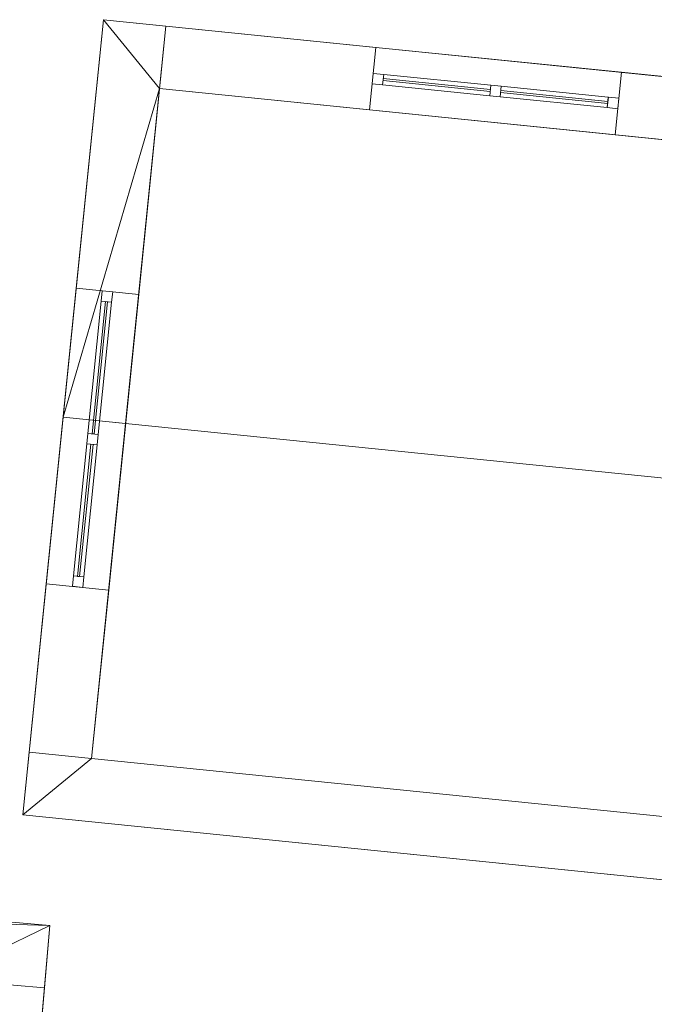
# Model space of a CAD drawing. Header units: millimetres. Extents: x -430348 to -225823, y -86243 to 5084.
# Tile 610 of 656: x -365189 to -362153, y -34210 to -29503. Entities that reach past the tile are written whole.
import ezdxf

# ---------------------------------------------------------------- set-up
doc = ezdxf.new("R2010")
doc.units = ezdxf.units.MM
for name, color, linetype, lineweight in [('A-GLAZ-CURT', 52, 'Continuous', 9), ('A-GLAZ-CWMG', 51, 'Continuous', 9), ('A-ROOF', 132, 'Continuous', 9), ('A-WALL', 113, 'Continuous', 9)]:
    doc.layers.add(name, color=color, linetype=linetype, lineweight=lineweight)

# ---------------------------------------------------------------- blocks, each defined once
blk = doc.blocks.new('System Panel - Glazed-518897-_3D_ Copy 1')
at = {"layer": 'A-GLAZ-CURT', "transparency": 33554471}
mesh = blk.add_polyface(dxfattribs=at)
corners = [(-317.5, 5), (-317.5, 5, 1002.8), (317.5, 5, 1002.8), (317.5, 5)]
mesh.append_faces([[corners[k] for k in face] for face in [(2, 3, 0, 1)]])
mesh = blk.add_polyface(dxfattribs=at)
corners = [(317.5, -5), (-317.5, -5), (-317.5, 5), (317.5, 5)]
mesh.append_faces([[corners[k] for k in face] for face in [(3, 0, 1, 2)]])
mesh = blk.add_polyface(dxfattribs=at)
corners = [(-317.5, -5, 1002.8), (317.5, -5, 1002.8), (317.5, 5, 1002.8), (-317.5, 5, 1002.8)]
mesh.append_faces([[corners[k] for k in face] for face in [(0, 1, 2, 3)]])
mesh = blk.add_polyface(dxfattribs=at)
corners = [(-317.5, -5), (-317.5, -5, 1002.8), (-317.5, 5, 1002.8), (-317.5, 5)]
mesh.append_faces([[corners[k] for k in face] for face in [(0, 1, 2, 3)]])
mesh = blk.add_polyface(dxfattribs=at)
corners = [(317.5, -5, 1002.8), (317.5, -5), (317.5, 5), (317.5, 5, 1002.8)]
mesh.append_faces([[corners[k] for k in face] for face in [(0, 1, 2, 3)]])
mesh = blk.add_polyface(dxfattribs=at)
corners = [(-317.5, -5), (317.5, -5), (317.5, -5, 1002.8), (-317.5, -5, 1002.8)]
mesh.append_faces([[corners[k] for k in face] for face in [(3, 0, 1, 2)]])
blk = doc.blocks.new('Rectangular Mullion - 50mm x 50mm-518898-_3D_ Copy 1')
at = {"layer": 'A-GLAZ-CWMG'}
mesh = blk.add_polyface(dxfattribs=at)
corners = [(0, 25), (-50, 25), (-50, -25), (0, -25)]
mesh.append_faces([[corners[k] for k in face] for face in [(3, 0, 1, 2)]])
mesh = blk.add_polyface(dxfattribs=at)
corners = [(0, 25, -1102.8), (0, -25, -1102.8), (-50, -25, -1102.8), (-50, 25, -1102.8)]
mesh.append_faces([[corners[k] for k in face] for face in [(3, 0, 1, 2)]])
mesh = blk.add_polyface(dxfattribs=at)
corners = [(-50, 25), (0, 25), (0, 25, -1102.8), (-50, 25, -1102.8)]
mesh.append_faces([[corners[k] for k in face] for face in [(0, 1, 2, 3)]])
mesh = blk.add_polyface(dxfattribs=at)
corners = [(-50, -25), (-50, 25), (-50, 25, -1102.8), (-50, -25, -1102.8)]
mesh.append_faces([[corners[k] for k in face] for face in [(3, 0, 1, 2)]])
mesh = blk.add_polyface(dxfattribs=at)
corners = [(0, 25), (0, -25), (0, -25, -1102.8), (0, 25, -1102.8)]
mesh.append_faces([[corners[k] for k in face] for face in [(3, 0, 1, 2)]])
mesh = blk.add_polyface(dxfattribs=at)
corners = [(0, -25), (-50, -25), (-50, -25, -1102.8), (0, -25, -1102.8)]
mesh.append_faces([[corners[k] for k in face] for face in [(0, 1, 2, 3)]])
blk = doc.blocks.new('Rectangular Mullion - 50mm x 50mm-387237-_3D_ Copy 1')
at = {"layer": 'A-GLAZ-CWMG'}
mesh = blk.add_polyface(dxfattribs=at)
corners = [(0, 25), (-50, 25), (-50, -25), (0, -25)]
mesh.append_faces([[corners[k] for k in face] for face in [(2, 3, 0, 1)]])
mesh = blk.add_polyface(dxfattribs=at)
corners = [(0, 25, -635), (0, -25, -635), (-50, -25, -635), (-50, 25, -635)]
mesh.append_faces([[corners[k] for k in face] for face in [(0, 1, 2, 3)]])
mesh = blk.add_polyface(dxfattribs=at)
corners = [(-50, 25), (0, 25), (0, 25, -635), (-50, 25, -635)]
mesh.append_faces([[corners[k] for k in face] for face in [(0, 1, 2, 3)]])
mesh = blk.add_polyface(dxfattribs=at)
corners = [(-50, -25), (-50, 25), (-50, 25, -635), (-50, -25, -635)]
mesh.append_faces([[corners[k] for k in face] for face in [(0, 1, 2, 3)]])
mesh = blk.add_polyface(dxfattribs=at)
corners = [(0, 25), (0, -25), (0, -25, -635), (0, 25, -635)]
mesh.append_faces([[corners[k] for k in face] for face in [(0, 1, 2, 3)]])
mesh = blk.add_polyface(dxfattribs=at)
corners = [(0, -25), (-50, -25), (-50, -25, -635), (0, -25, -635)]
mesh.append_faces([[corners[k] for k in face] for face in [(0, 1, 2, 3)]])
blk = doc.blocks.new('Rectangular Mullion - 50mm x 50mm-518899-_3D_ Copy 1')
at = {"layer": 'A-GLAZ-CWMG'}
mesh = blk.add_polyface(dxfattribs=at)
corners = [(0, 25), (-50, 25), (-50, -25), (0, -25)]
mesh.append_faces([[corners[k] for k in face] for face in [(2, 3, 0, 1)]])
mesh = blk.add_polyface(dxfattribs=at)
corners = [(0, 25, -1102.8), (0, -25, -1102.8), (-50, -25, -1102.8), (-50, 25, -1102.8)]
mesh.append_faces([[corners[k] for k in face] for face in [(0, 1, 2, 3)]])
mesh = blk.add_polyface(dxfattribs=at)
corners = [(-50, 25), (0, 25), (0, 25, -1102.8), (-50, 25, -1102.8)]
mesh.append_faces([[corners[k] for k in face] for face in [(0, 1, 2, 3)]])
mesh = blk.add_polyface(dxfattribs=at)
corners = [(-50, -25), (-50, 25), (-50, 25, -1102.8), (-50, -25, -1102.8)]
mesh.append_faces([[corners[k] for k in face] for face in [(0, 1, 2, 3)]])
mesh = blk.add_polyface(dxfattribs=at)
corners = [(0, 25), (0, -25), (0, -25, -1102.8), (0, 25, -1102.8)]
mesh.append_faces([[corners[k] for k in face] for face in [(0, 1, 2, 3)]])
mesh = blk.add_polyface(dxfattribs=at)
corners = [(0, -25), (-50, -25), (-50, -25, -1102.8), (0, -25, -1102.8)]
mesh.append_faces([[corners[k] for k in face] for face in [(0, 1, 2, 3)]])
blk = doc.blocks.new('Rectangular Mullion - 50mm x 50mm-387236-_3D_ Copy 1')
at = {"layer": 'A-GLAZ-CWMG'}
mesh = blk.add_polyface(dxfattribs=at)
corners = [(0, 25), (-50, 25), (-50, -25), (0, -25)]
mesh.append_faces([[corners[k] for k in face] for face in [(2, 3, 0, 1)]])
mesh = blk.add_polyface(dxfattribs=at)
corners = [(0, 25, -635), (0, -25, -635), (-50, -25, -635), (-50, 25, -635)]
mesh.append_faces([[corners[k] for k in face] for face in [(0, 1, 2, 3)]])
mesh = blk.add_polyface(dxfattribs=at)
corners = [(-50, 25), (0, 25), (0, 25, -635), (-50, 25, -635)]
mesh.append_faces([[corners[k] for k in face] for face in [(0, 1, 2, 3)]])
mesh = blk.add_polyface(dxfattribs=at)
corners = [(-50, -25), (-50, 25), (-50, 25, -635), (-50, -25, -635)]
mesh.append_faces([[corners[k] for k in face] for face in [(0, 1, 2, 3)]])
mesh = blk.add_polyface(dxfattribs=at)
corners = [(0, 25), (0, -25), (0, -25, -635), (0, 25, -635)]
mesh.append_faces([[corners[k] for k in face] for face in [(0, 1, 2, 3)]])
mesh = blk.add_polyface(dxfattribs=at)
corners = [(0, -25), (-50, -25), (-50, -25, -635), (0, -25, -635)]
mesh.append_faces([[corners[k] for k in face] for face in [(0, 1, 2, 3)]])
blk = doc.blocks.new('Rectangular Mullion - 50mm x 50mm-518896-_3D_ Copy 1')
at = {"layer": 'A-GLAZ-CWMG'}
mesh = blk.add_polyface(dxfattribs=at)
corners = [(25, 25), (-25, 25), (-25, -25), (25, -25)]
mesh.append_faces([[corners[k] for k in face] for face in [(2, 3, 0, 1)]])
mesh = blk.add_polyface(dxfattribs=at)
corners = [(25, 25, -1102.8), (25, -25, -1102.8), (-25, -25, -1102.8), (-25, 25, -1102.8)]
mesh.append_faces([[corners[k] for k in face] for face in [(0, 1, 2, 3)]])
mesh = blk.add_polyface(dxfattribs=at)
corners = [(-25, 25), (25, 25), (25, 25, -1102.8), (-25, 25, -1102.8)]
mesh.append_faces([[corners[k] for k in face] for face in [(0, 1, 2, 3)]])
mesh = blk.add_polyface(dxfattribs=at)
corners = [(-25, -25), (-25, 25), (-25, 25, -1102.8), (-25, -25, -1102.8)]
mesh.append_faces([[corners[k] for k in face] for face in [(0, 1, 2, 3)]])
mesh = blk.add_polyface(dxfattribs=at)
corners = [(25, 25), (25, -25), (25, -25, -1102.8), (25, 25, -1102.8)]
mesh.append_faces([[corners[k] for k in face] for face in [(0, 1, 2, 3)]])
mesh = blk.add_polyface(dxfattribs=at)
corners = [(25, -25), (-25, -25), (-25, -25, -1102.8), (25, -25, -1102.8)]
mesh.append_faces([[corners[k] for k in face] for face in [(0, 1, 2, 3)]])
blk = doc.blocks.new('System Panel - door 4-518945-_3D_ Copy 1')
at = {"layer": 'A-GLAZ-CURT'}
mesh = blk.add_polyface(dxfattribs=at)
corners = [(-257.5, 5), (-257.5, 5, 2047.4), (257.5, 5, 2047.4), (257.5, 5)]
mesh.append_faces([[corners[k] for k in face] for face in [(1, 2, 3, 0)]])
mesh = blk.add_polyface(dxfattribs=at)
corners = [(257.5, -5), (-257.5, -5), (-257.5, 5), (257.5, 5)]
mesh.append_faces([[corners[k] for k in face] for face in [(0, 1, 2, 3)]])
mesh = blk.add_polyface(dxfattribs=at)
corners = [(-257.5, -5, 2047.4), (257.5, -5, 2047.4), (257.5, 5, 2047.4), (-257.5, 5, 2047.4)]
mesh.append_faces([[corners[k] for k in face] for face in [(0, 1, 2, 3)]])
mesh = blk.add_polyface(dxfattribs=at)
corners = [(-257.5, -5), (-257.5, -5, 2047.4), (-257.5, 5, 2047.4), (-257.5, 5)]
mesh.append_faces([[corners[k] for k in face] for face in [(0, 1, 2, 3)]])
mesh = blk.add_polyface(dxfattribs=at)
corners = [(257.5, -5, 2047.4), (257.5, -5), (257.5, 5), (257.5, 5, 2047.4)]
mesh.append_faces([[corners[k] for k in face] for face in [(0, 1, 2, 3)]])
mesh = blk.add_polyface(dxfattribs=at)
corners = [(-257.5, -5), (257.5, -5), (257.5, -5, 2047.4), (-257.5, -5, 2047.4)]
mesh.append_faces([[corners[k] for k in face] for face in [(3, 0, 1, 2)]])
blk = doc.blocks.new('Rectangular Mullion - 50mm x 50mm-518946-_3D_ Copy 1')
at = {"layer": 'A-GLAZ-CWMG'}
mesh = blk.add_polyface(dxfattribs=at)
corners = [(0, 25), (-50, 25), (-50, -25), (0, -25)]
mesh.append_faces([[corners[k] for k in face] for face in [(2, 3, 0, 1)]])
mesh = blk.add_polyface(dxfattribs=at)
corners = [(0, 25, -2147.4), (0, -25, -2147.4), (-50, -25, -2147.4), (-50, 25, -2147.4)]
mesh.append_faces([[corners[k] for k in face] for face in [(0, 1, 2, 3)]])
mesh = blk.add_polyface(dxfattribs=at)
corners = [(-50, 25), (0, 25), (0, 25, -2147.4), (-50, 25, -2147.4)]
mesh.append_faces([[corners[k] for k in face] for face in [(3, 0, 1, 2)]])
mesh = blk.add_polyface(dxfattribs=at)
corners = [(-50, -25), (-50, 25), (-50, 25, -2147.4), (-50, -25, -2147.4)]
mesh.append_faces([[corners[k] for k in face] for face in [(3, 0, 1, 2)]])
mesh = blk.add_polyface(dxfattribs=at)
corners = [(0, 25), (0, -25), (0, -25, -2147.4), (0, 25, -2147.4)]
mesh.append_faces([[corners[k] for k in face] for face in [(3, 0, 1, 2)]])
mesh = blk.add_polyface(dxfattribs=at)
corners = [(0, -25), (-50, -25), (-50, -25, -2147.4), (0, -25, -2147.4)]
mesh.append_faces([[corners[k] for k in face] for face in [(3, 0, 1, 2)]])
blk = doc.blocks.new('Rectangular Mullion - 50mm x 50mm-518942-_3D_ Copy 1')
at = {"layer": 'A-GLAZ-CWMG'}
mesh = blk.add_polyface(dxfattribs=at)
corners = [(0, 25), (-50, 25), (-50, -25), (0, -25)]
mesh.append_faces([[corners[k] for k in face] for face in [(2, 3, 0, 1)]])
mesh = blk.add_polyface(dxfattribs=at)
corners = [(0, 25, -515), (0, -25, -515), (-50, -25, -515), (-50, 25, -515)]
mesh.append_faces([[corners[k] for k in face] for face in [(0, 1, 2, 3)]])
mesh = blk.add_polyface(dxfattribs=at)
corners = [(-50, 25), (0, 25), (0, 25, -515), (-50, 25, -515)]
mesh.append_faces([[corners[k] for k in face] for face in [(0, 1, 2, 3)]])
mesh = blk.add_polyface(dxfattribs=at)
corners = [(-50, -25), (-50, 25), (-50, 25, -515), (-50, -25, -515)]
mesh.append_faces([[corners[k] for k in face] for face in [(0, 1, 2, 3)]])
mesh = blk.add_polyface(dxfattribs=at)
corners = [(0, 25), (0, -25), (0, -25, -515), (0, 25, -515)]
mesh.append_faces([[corners[k] for k in face] for face in [(0, 1, 2, 3)]])
mesh = blk.add_polyface(dxfattribs=at)
corners = [(0, -25), (-50, -25), (-50, -25, -515), (0, -25, -515)]
mesh.append_faces([[corners[k] for k in face] for face in [(0, 1, 2, 3)]])
blk = doc.blocks.new('Rectangular Mullion - 50mm x 50mm-518947-_3D_ Copy 1')
at = {"layer": 'A-GLAZ-CWMG'}
mesh = blk.add_polyface(dxfattribs=at)
corners = [(0, 25), (-50, 25), (-50, -25), (0, -25)]
mesh.append_faces([[corners[k] for k in face] for face in [(2, 3, 0, 1)]])
mesh = blk.add_polyface(dxfattribs=at)
corners = [(0, 25, -2147.4), (0, -25, -2147.4), (-50, -25, -2147.4), (-50, 25, -2147.4)]
mesh.append_faces([[corners[k] for k in face] for face in [(0, 1, 2, 3)]])
mesh = blk.add_polyface(dxfattribs=at)
corners = [(-50, 25), (0, 25), (0, 25, -2147.4), (-50, 25, -2147.4)]
mesh.append_faces([[corners[k] for k in face] for face in [(3, 0, 1, 2)]])
mesh = blk.add_polyface(dxfattribs=at)
corners = [(-50, -25), (-50, 25), (-50, 25, -2147.4), (-50, -25, -2147.4)]
mesh.append_faces([[corners[k] for k in face] for face in [(3, 0, 1, 2)]])
mesh = blk.add_polyface(dxfattribs=at)
corners = [(0, 25), (0, -25), (0, -25, -2147.4), (0, 25, -2147.4)]
mesh.append_faces([[corners[k] for k in face] for face in [(3, 0, 1, 2)]])
mesh = blk.add_polyface(dxfattribs=at)
corners = [(0, -25), (-50, -25), (-50, -25, -2147.4), (0, -25, -2147.4)]
mesh.append_faces([[corners[k] for k in face] for face in [(3, 0, 1, 2)]])
blk = doc.blocks.new('Rectangular Mullion - 50mm x 50mm-518943-_3D_ Copy 1')
at = {"layer": 'A-GLAZ-CWMG'}
mesh = blk.add_polyface(dxfattribs=at)
corners = [(0, 25), (-50, 25), (-50, -25), (0, -25)]
mesh.append_faces([[corners[k] for k in face] for face in [(2, 3, 0, 1)]])
mesh = blk.add_polyface(dxfattribs=at)
corners = [(0, 25, -515), (0, -25, -515), (-50, -25, -515), (-50, 25, -515)]
mesh.append_faces([[corners[k] for k in face] for face in [(0, 1, 2, 3)]])
mesh = blk.add_polyface(dxfattribs=at)
corners = [(-50, 25), (0, 25), (0, 25, -515), (-50, 25, -515)]
mesh.append_faces([[corners[k] for k in face] for face in [(3, 0, 1, 2)]])
mesh = blk.add_polyface(dxfattribs=at)
corners = [(-50, -25), (-50, 25), (-50, 25, -515), (-50, -25, -515)]
mesh.append_faces([[corners[k] for k in face] for face in [(3, 0, 1, 2)]])
mesh = blk.add_polyface(dxfattribs=at)
corners = [(0, 25), (0, -25), (0, -25, -515), (0, 25, -515)]
mesh.append_faces([[corners[k] for k in face] for face in [(3, 0, 1, 2)]])
mesh = blk.add_polyface(dxfattribs=at)
corners = [(0, -25), (-50, -25), (-50, -25, -515), (0, -25, -515)]
mesh.append_faces([[corners[k] for k in face] for face in [(3, 0, 1, 2)]])
blk = doc.blocks.new('Rectangular Mullion - 50mm x 50mm-518944-_3D_ Copy 1')
at = {"layer": 'A-GLAZ-CWMG'}
mesh = blk.add_polyface(dxfattribs=at)
corners = [(25, 25), (-25, 25), (-25, -25), (25, -25)]
mesh.append_faces([[corners[k] for k in face] for face in [(2, 3, 0, 1)]])
mesh = blk.add_polyface(dxfattribs=at)
corners = [(25, 25, -2147.4), (25, -25, -2147.4), (-25, -25, -2147.4), (-25, 25, -2147.4)]
mesh.append_faces([[corners[k] for k in face] for face in [(0, 1, 2, 3)]])
mesh = blk.add_polyface(dxfattribs=at)
corners = [(-25, 25), (25, 25), (25, 25, -2147.4), (-25, 25, -2147.4)]
mesh.append_faces([[corners[k] for k in face] for face in [(3, 0, 1, 2)]])
mesh = blk.add_polyface(dxfattribs=at)
corners = [(-25, -25), (-25, 25), (-25, 25, -2147.4), (-25, -25, -2147.4)]
mesh.append_faces([[corners[k] for k in face] for face in [(3, 0, 1, 2)]])
mesh = blk.add_polyface(dxfattribs=at)
corners = [(25, 25), (25, -25), (25, -25, -2147.4), (25, 25, -2147.4)]
mesh.append_faces([[corners[k] for k in face] for face in [(3, 0, 1, 2)]])
mesh = blk.add_polyface(dxfattribs=at)
corners = [(25, -25), (-25, -25), (-25, -25, -2147.4), (25, -25, -2147.4)]
mesh.append_faces([[corners[k] for k in face] for face in [(3, 0, 1, 2)]])

msp = doc.modelspace()

# ---------------------------------------------------------------- block references
at = {"layer": 'A-GLAZ-CURT', "rotation": 174.208500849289}
for p in [(-363194.1, -29815.4, 58708.3), (-362632, -29872.5, 58708.3)]:
    msp.add_blockref('System Panel - door 4-518945-_3D_ Copy 1', p, dxfattribs=at)
at = {"layer": 'A-GLAZ-CURT', "transparency": 33554471, "rotation": 264.2085008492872}
for p in [(-364806.2, -31167.2, 59760.5), (-364875.3, -31848.7, 59760.5)]:
    msp.add_blockref('System Panel - Glazed-518897-_3D_ Copy 1', p, dxfattribs=at)
at = {"layer": 'A-GLAZ-CWMG', "extrusion": (0, 0, -1)}
for name, p, rotation in [('Rectangular Mullion - 50mm x 50mm-518947-_3D_ Copy 1', (363500, -29784.4, -58658.3), 5.791499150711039), ('Rectangular Mullion - 50mm x 50mm-518944-_3D_ Copy 1', (362913, -29843.9, -58658.3), 5.791499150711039), ('Rectangular Mullion - 50mm x 50mm-518896-_3D_ Copy 1', (364840.8, -31507.9, -59710.5), 275.7914991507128), ('Rectangular Mullion - 50mm x 50mm-518899-_3D_ Copy 1', (364912.4, -32214.3, -59710.5), 275.7914991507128)]:
    msp.add_blockref(name, p, dxfattribs=dict(at, rotation=rotation))
at = {"layer": 'A-GLAZ-CWMG', "extrusion": (-0.994896, 0.100909, 0), "rotation": 90}
for p in [(66312.7, 60805.6, 358589.1), (66312.7, 60805.6, 358024.1)]:
    msp.add_blockref('Rectangular Mullion - 50mm x 50mm-518942-_3D_ Copy 1', p, dxfattribs=at)
at = {"layer": 'A-GLAZ-CWMG', "extrusion": (0.994896, -0.100909, 0), "rotation": 270}
for p in [(-66312.7, 58658.3, -358074.1), (-66312.7, 58658.3, -357509.1)]:
    msp.add_blockref('Rectangular Mullion - 50mm x 50mm-518943-_3D_ Copy 1', p, dxfattribs=at)
at = {"layer": 'A-GLAZ-CWMG'}
for name, p, rotation in [('Rectangular Mullion - 50mm x 50mm-518946-_3D_ Copy 1', (-362326, -29903.5, 60805.6), 354.2085008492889), ('Rectangular Mullion - 50mm x 50mm-518898-_3D_ Copy 1', (-364769.1, -30801.5, 60813.3), 84.20850084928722)]:
    msp.add_blockref(name, p, dxfattribs=dict(at, rotation=rotation))
at = {"layer": 'A-GLAZ-CWMG', "extrusion": (0.100909, 0.994896, 0), "rotation": 270}
for p in [(359799.1, 59710.5, -67502.7), (359799.1, 59710.5, -68187.7)]:
    msp.add_blockref('Rectangular Mullion - 50mm x 50mm-387236-_3D_ Copy 1', p, dxfattribs=at)
at = {"layer": 'A-GLAZ-CWMG', "extrusion": (-0.100909, -0.994896, 0), "rotation": 90}
for p in [(-359799.1, 60813.3, 68137.7), (-359799.1, 60813.3, 68822.7)]:
    msp.add_blockref('Rectangular Mullion - 50mm x 50mm-387237-_3D_ Copy 1', p, dxfattribs=at)

# ---------------------------------------------------------------- meshes
at = {"layer": 'A-ROOF'}
mesh = msp.add_polyface(dxfattribs=at)
corners = [(-365173.7, -33303.5, 61146.4), (-364980.9, -31403.2, 61454.8), (-364788.2, -29503, 61146.4), (-364788.2, -29503, 61045.1), (-364980.9, -31403.2, 61353.5), (-365173.7, -33303.5, 61045.1)]
mesh.append_faces([[corners[k] for k in face] for face in [(0, 1, 4, 5)]], dxfattribs={"vtx1": -1})
mesh.append_faces([[corners[k] for k in face] for face in [(2, 3, 4, 1)]], dxfattribs={"vtx2": -1})
mesh = msp.add_polyface(dxfattribs=at)
corners = [(-364980.9, -31403.2, 61353.5), (-364788.2, -29503, 61045.1), (-359117.3, -30078.2, 61045.1), (-359310, -31978.4, 61353.5)]
mesh.append_faces([[corners[k] for k in face] for face in [(1, 2, 3, 0)]])
mesh = msp.add_polyface(dxfattribs=at)
corners = [(-364788.2, -29503, 61146.4), (-364980.9, -31403.2, 61454.8), (-359310, -31978.4, 61454.8), (-359117.3, -30078.2, 61146.4)]
mesh.append_faces([[corners[k] for k in face] for face in [(2, 3, 0, 1)]])
mesh = msp.add_polyface(dxfattribs=at)
corners = [(-364788.2, -29503, 61045.1), (-364788.2, -29503, 61146.4), (-359117.3, -30078.2, 61146.4), (-359117.3, -30078.2, 61045.1)]
mesh.append_faces([[corners[k] for k in face] for face in [(1, 2, 3, 0)]])
mesh = msp.add_polyface(dxfattribs=at)
corners = [(-359502.8, -33878.7, 61045.1), (-365173.7, -33303.5, 61045.1), (-364980.9, -31403.2, 61353.5), (-359310, -31978.4, 61353.5)]
mesh.append_faces([[corners[k] for k in face] for face in [(0, 1, 2, 3)]])
mesh = msp.add_polyface(dxfattribs=at)
corners = [(-365173.7, -33303.5, 61146.4), (-359502.8, -33878.7, 61146.4), (-359310, -31978.4, 61454.8), (-364980.9, -31403.2, 61454.8)]
mesh.append_faces([[corners[k] for k in face] for face in [(3, 0, 1, 2)]])
mesh = msp.add_polyface(dxfattribs=at)
corners = [(-359502.8, -33878.7, 61045.1), (-359502.8, -33878.7, 61146.4), (-365173.7, -33303.5, 61146.4), (-365173.7, -33303.5, 61045.1)]
mesh.append_faces([[corners[k] for k in face] for face in [(2, 3, 0, 1)]])
mesh = msp.add_polyface(dxfattribs=at)
corners = [(-370685.5, -35187.1, 61890.7), (-370525.1, -33353.5, 61220.8), (-365044.3, -33833, 61220.8), (-365204.7, -35666.6, 61890.7), (-369526.7, -34011.5, 61427.7), (-369608.6, -34947.9, 61769.8), (-368851.5, -35014.2, 61769.8), (-368769.6, -34077.7, 61427.7), (-366591.3, -34172.3, 61392.9), (-366669.5, -35066, 61719.4), (-365952.2, -35128.8, 61719.4), (-365874, -34235.1, 61392.9)]
mesh.append_faces([[corners[k] for k in face] for face in [(2, 11, 8, 1), (11, 2, 3, 10), (7, 8, 9, 6), (0, 5, 6, 3)]], dxfattribs={"vtx0": -1, "vtx2": -1})
mesh.append_faces([[corners[k] for k in face] for face in [(9, 10, 3, 6), (7, 4, 1, 8)]], dxfattribs={"vtx1": -1, "vtx2": -1, "vtx3": -1})
mesh.append_faces([[corners[k] for k in face] for face in [(0, 1, 4, 5)]], dxfattribs={"vtx1": -1, "vtx3": -1})
mesh = msp.add_polyface(dxfattribs=at)
corners = [(-370525.1, -33353.5, 61327.2), (-370685.5, -35187.1, 61997.1), (-365204.7, -35666.6, 61997.1), (-365044.3, -33833, 61327.2), (-369608.6, -34947.9, 61876.3), (-369526.7, -34011.5, 61534.1), (-368769.6, -34077.7, 61534.1), (-368851.5, -35014.2, 61876.3), (-366669.5, -35066, 61825.8), (-366591.3, -34172.3, 61499.3), (-365874, -34235.1, 61499.3), (-365952.2, -35128.8, 61825.8)]
mesh.append_faces([[corners[k] for k in face] for face in [(5, 0, 1, 4)]], dxfattribs={"vtx0": -1, "vtx2": -1})
mesh.append_faces([[corners[k] for k in face] for face in [(2, 11, 8, 7), (0, 5, 6, 9)]], dxfattribs={"vtx0": -1, "vtx2": -1, "vtx3": -1})
mesh.append_faces([[corners[k] for k in face] for face in [(9, 10, 3, 0), (2, 3, 10, 11), (8, 9, 6, 7), (7, 4, 1, 2)]], dxfattribs={"vtx1": -1, "vtx3": -1})
mesh = msp.add_polyface(dxfattribs=at)
corners = [(-370525.1, -33353.5, 61327.2), (-365044.3, -33833, 61327.2), (-365044.3, -33833, 61220.8), (-370525.1, -33353.5, 61220.8)]
mesh.append_faces([[corners[k] for k in face] for face in [(0, 1, 2, 3)]])
mesh = msp.add_polyface(dxfattribs=at)
corners = [(-365204.7, -35666.6, 61890.7), (-365044.3, -33833, 61220.8), (-365044.3, -33833, 61327.2), (-365204.7, -35666.6, 61997.1), (-365365.1, -37500.2, 61327.2), (-365365.1, -37500.2, 61220.8)]
mesh.append_faces([[corners[k] for k in face] for face in [(2, 3, 0, 1)]], dxfattribs={"vtx1": -1})
mesh.append_faces([[corners[k] for k in face] for face in [(4, 5, 0, 3)]], dxfattribs={"vtx2": -1})
at = {"layer": 'A-WALL'}
mesh = msp.add_polyface(dxfattribs=at)
corners = [(-364788.2, -29503, 58658.3), (-365143.4, -33005, 58658.3), (-365143.4, -33005, 61093.5), (-364980.9, -31403.2, 61353.5), (-364788.2, -29503, 61045.1), (-364918.4, -30786.4, 59710.5), (-364918.4, -30786.4, 60813.3), (-365061.7, -32199.2, 60813.3), (-365061.7, -32199.2, 59710.5)]
mesh.append_faces([[corners[k] for k in face] for face in [(3, 7, 2)]], dxfattribs={"vtx0": -1, "vtx1": -1})
mesh.append_faces([[corners[k] for k in face] for face in [(5, 0, 1, 8), (8, 1, 2, 7)]], dxfattribs={"vtx0": -1, "vtx2": -1})
mesh.append_faces([[corners[k] for k in face] for face in [(4, 0, 5, 6), (3, 4, 6, 7)]], dxfattribs={"vtx1": -1, "vtx3": -1})
mesh = msp.add_polyface(dxfattribs=at)
corners = [(-364489.7, -29533.3, 58658.3), (-364520, -29831.7, 58658.3), (-364844.9, -33035.3, 58658.3), (-365143.4, -33005, 58658.3), (-364788.2, -29503, 58658.3)]
mesh.append_faces([[corners[k] for k in face] for face in [(1, 4, 0)]], dxfattribs={"vtx0": -1})
mesh.append_faces([[corners[k] for k in face] for face in [(3, 4, 1, 2)]], dxfattribs={"vtx1": -1})
mesh = msp.add_polyface(dxfattribs=at)
corners = [(-364489.7, -29533.3, 61045.1), (-364788.2, -29503, 61045.1), (-364980.9, -31403.2, 61353.5), (-364682.5, -31433.5, 61353.5), (-364520, -29831.7, 61093.5)]
mesh.append_faces([[corners[k] for k in face] for face in [(4, 2, 3)]], dxfattribs={"vtx0": -1})
mesh.append_faces([[corners[k] for k in face] for face in [(1, 2, 4, 0)]], dxfattribs={"vtx1": -1})
mesh = msp.add_polyface(dxfattribs=at)
corners = [(-364489.7, -29533.3, 61045.1), (-364489.7, -29533.3, 58658.3), (-364788.2, -29503, 58658.3), (-364788.2, -29503, 61045.1)]
mesh.append_faces([[corners[k] for k in face] for face in [(0, 1, 2, 3)]])
mesh = msp.add_polyface(dxfattribs=at)
corners = [(-364844.9, -33035.3, 58658.3), (-364520, -29831.7, 58658.3), (-364489.7, -29533.3, 58658.3), (-364489.7, -29533.3, 61045.1), (-364520, -29831.7, 61093.5), (-364682.5, -31433.5, 61353.5), (-364844.9, -33035.3, 61093.5), (-364619.9, -30816.7, 60813.3), (-364619.9, -30816.7, 59710.5), (-364763.2, -32229.4, 59710.5), (-364763.2, -32229.4, 60813.3)]
mesh.append_faces([[corners[k] for k in face] for face in [(9, 0, 8)]], dxfattribs={"vtx0": -1, "vtx1": -1})
mesh.append_faces([[corners[k] for k in face] for face in [(8, 2, 3), (4, 7, 8, 3), (7, 4, 5)]], dxfattribs={"vtx0": -1, "vtx2": -1})
mesh.append_faces([[corners[k] for k in face] for face in [(1, 2, 8, 0)]], dxfattribs={"vtx1": -1, "vtx2": -1})
mesh.append_faces([[corners[k] for k in face] for face in [(6, 0, 9, 10), (5, 6, 10, 7)]], dxfattribs={"vtx1": -1, "vtx3": -1})
mesh = msp.add_polyface(dxfattribs=at)
corners = [(-364520, -29831.7, 58658.3), (-364489.7, -29533.3, 58658.3), (-363484.9, -29635.2, 58658.3), (-363515.2, -29933.6, 58658.3), (-359415.8, -30047.9, 58658.3), (-359446, -30346.4, 58658.3), (-359774.4, -30313.1, 58658.3), (-359744.1, -30014.6, 58658.3), (-360559.9, -29931.8, 58658.3), (-360590.2, -30230.3, 58658.3), (-362341.2, -30052.7, 58658.3), (-362310.9, -29754.2, 58658.3)]
mesh.append_faces([[corners[k] for k in face] for face in [(2, 3, 0, 1), (5, 6, 7, 4), (8, 9, 10, 11)]])
mesh = msp.add_polyface(dxfattribs=at)
corners = [(-364520, -29831.7, 58658.3), (-364520, -29831.7, 61093.5), (-364489.7, -29533.3, 61045.1), (-364489.7, -29533.3, 58658.3)]
mesh.append_faces([[corners[k] for k in face] for face in [(0, 1, 2, 3)]])
mesh = msp.add_polyface(dxfattribs=at)
corners = [(-364520, -29831.7, 61093.5), (-359446, -30346.4, 61093.5), (-359415.8, -30047.9, 61045.1), (-364489.7, -29533.3, 61045.1)]
mesh.append_faces([[corners[k] for k in face] for face in [(1, 2, 3, 0)]])
mesh = msp.add_polyface(dxfattribs=at)
corners = [(-364489.7, -29533.3, 58658.3), (-364489.7, -29533.3, 61045.1), (-359415.8, -30047.9, 61045.1), (-359415.8, -30047.9, 58658.3), (-359744.1, -30014.6, 58658.3), (-359744.1, -30014.6, 60805.6), (-360559.9, -29931.8, 60805.6), (-360559.9, -29931.8, 58658.3), (-362310.9, -29754.2, 58658.3), (-362310.9, -29754.2, 60805.6), (-363484.9, -29635.2, 60805.6), (-363484.9, -29635.2, 58658.3)]
mesh.append_faces([[corners[k] for k in face] for face in [(9, 6, 7, 8)]], dxfattribs={"vtx0": -1})
mesh.append_faces([[corners[k] for k in face] for face in [(2, 5, 6, 9)]], dxfattribs={"vtx0": -1, "vtx2": -1, "vtx3": -1})
mesh.append_faces([[corners[k] for k in face] for face in [(9, 10, 1, 2)]], dxfattribs={"vtx1": -1, "vtx3": -1})
mesh.append_faces([[corners[k] for k in face] for face in [(3, 4, 5, 2)]], dxfattribs={"vtx2": -1})
mesh.append_faces([[corners[k] for k in face] for face in [(10, 11, 0, 1)]], dxfattribs={"vtx3": -1})
mesh = msp.add_polyface(dxfattribs=at)
corners = [(-362310.9, -29754.2, 60805.6), (-362341.2, -30052.7, 60805.6), (-363515.2, -29933.6, 60805.6), (-363484.9, -29635.2, 60805.6)]
mesh.append_faces([[corners[k] for k in face] for face in [(0, 1, 2, 3)]])
mesh = msp.add_polyface(dxfattribs=at)
corners = [(-363484.9, -29635.2, 60805.6), (-363515.2, -29933.6, 60805.6), (-363515.2, -29933.6, 58658.3), (-363484.9, -29635.2, 58658.3)]
mesh.append_faces([[corners[k] for k in face] for face in [(1, 2, 3, 0)]])
mesh = msp.add_polyface(dxfattribs=at)
corners = [(-362341.2, -30052.7, 60805.6), (-362310.9, -29754.2, 60805.6), (-362310.9, -29754.2, 58658.3), (-362341.2, -30052.7, 58658.3)]
mesh.append_faces([[corners[k] for k in face] for face in [(2, 3, 0, 1)]])
mesh = msp.add_polyface(dxfattribs=at)
corners = [(-364520, -29831.7, 61093.5), (-364520, -29831.7, 58658.3), (-363515.2, -29933.6, 58658.3), (-363515.2, -29933.6, 60805.6), (-362341.2, -30052.7, 60805.6), (-362341.2, -30052.7, 58658.3), (-360590.2, -30230.3, 58658.3), (-360590.2, -30230.3, 60805.6), (-359774.4, -30313.1, 60805.6), (-359774.4, -30313.1, 58658.3), (-359446, -30346.4, 58658.3), (-359446, -30346.4, 61093.5)]
mesh.append_faces([[corners[k] for k in face] for face in [(0, 3, 4, 11)]], dxfattribs={"vtx0": -1, "vtx2": -1})
mesh.append_faces([[corners[k] for k in face] for face in [(7, 8, 11, 4)]], dxfattribs={"vtx1": -1, "vtx2": -1, "vtx3": -1})
mesh.append_faces([[corners[k] for k in face] for face in [(1, 2, 3, 0)]], dxfattribs={"vtx2": -1})
mesh.append_faces([[corners[k] for k in face] for face in [(4, 5, 6, 7), (8, 9, 10, 11)]], dxfattribs={"vtx3": -1})
mesh = msp.add_polyface(dxfattribs=at)
corners = [(-364918.4, -30786.4, 60813.3), (-364619.9, -30816.7, 60813.3), (-364763.2, -32229.4, 60813.3), (-365061.7, -32199.2, 60813.3)]
mesh.append_faces([[corners[k] for k in face] for face in [(0, 1, 2, 3)]])
mesh = msp.add_polyface(dxfattribs=at)
corners = [(-364619.9, -30816.7, 59710.5), (-364918.4, -30786.4, 59710.5), (-365061.7, -32199.2, 59710.5), (-364763.2, -32229.4, 59710.5)]
mesh.append_faces([[corners[k] for k in face] for face in [(3, 0, 1, 2)]])
mesh = msp.add_polyface(dxfattribs=at)
corners = [(-364918.4, -30786.4, 59710.5), (-364619.9, -30816.7, 59710.5), (-364619.9, -30816.7, 60813.3), (-364918.4, -30786.4, 60813.3)]
mesh.append_faces([[corners[k] for k in face] for face in [(1, 2, 3, 0)]])
mesh = msp.add_polyface(dxfattribs=at)
corners = [(-365143.4, -33005, 61093.5), (-364844.9, -33035.3, 61093.5), (-364682.5, -31433.5, 61353.5), (-364980.9, -31403.2, 61353.5)]
mesh.append_faces([[corners[k] for k in face] for face in [(3, 0, 1, 2)]])
mesh = msp.add_polyface(dxfattribs=at)
corners = [(-365061.7, -32199.2, 60813.3), (-364763.2, -32229.4, 60813.3), (-364763.2, -32229.4, 59710.5), (-365061.7, -32199.2, 59710.5)]
mesh.append_faces([[corners[k] for k in face] for face in [(1, 2, 3, 0)]])
mesh = msp.add_polyface(dxfattribs=at)
corners = [(-365143.4, -33005, 58658.3), (-364844.9, -33035.3, 58658.3), (-359771, -33549.9, 58658.3), (-359801.2, -33848.4, 58658.3), (-365173.7, -33303.5, 58658.3)]
mesh.append_faces([[corners[k] for k in face] for face in [(1, 4, 0)]], dxfattribs={"vtx0": -1})
mesh.append_faces([[corners[k] for k in face] for face in [(3, 4, 1, 2)]], dxfattribs={"vtx1": -1})
mesh = msp.add_polyface(dxfattribs=at)
corners = [(-365143.4, -33005, 61093.5), (-365143.4, -33005, 58658.3), (-365173.7, -33303.5, 58658.3), (-365173.7, -33303.5, 61045.1)]
mesh.append_faces([[corners[k] for k in face] for face in [(3, 0, 1, 2)]])
mesh = msp.add_polyface(dxfattribs=at)
corners = [(-359771, -33549.9, 61093.5), (-364844.9, -33035.3, 61093.5), (-365143.4, -33005, 61093.5), (-365173.7, -33303.5, 61045.1), (-359801.2, -33848.4, 61045.1)]
mesh.append_faces([[corners[k] for k in face] for face in [(2, 3, 1)]], dxfattribs={"vtx1": -1})
mesh.append_faces([[corners[k] for k in face] for face in [(4, 0, 1, 3)]], dxfattribs={"vtx2": -1})
mesh = msp.add_polyface(dxfattribs=at)
corners = [(-359771, -33549.9, 58658.3), (-364844.9, -33035.3, 58658.3), (-365143.4, -33005, 58658.3), (-365143.4, -33005, 61093.5), (-364844.9, -33035.3, 61093.5), (-359771, -33549.9, 61093.5)]
mesh.append_faces([[corners[k] for k in face] for face in [(5, 0, 1, 4), (2, 3, 4, 1)]], dxfattribs={"vtx2": -1})
mesh = msp.add_polyface(dxfattribs=at)
corners = [(-364844.9, -33035.3, 58658.3), (-364844.9, -33035.3, 61093.5), (-365143.4, -33005, 61093.5), (-365143.4, -33005, 58658.3)]
mesh.append_faces([[corners[k] for k in face] for face in [(0, 1, 2, 3)]])
mesh = msp.add_polyface(dxfattribs=at)
corners = [(-359801.2, -33848.4, 58658.3), (-359801.2, -33848.4, 61045.1), (-365173.7, -33303.5, 61045.1), (-365173.7, -33303.5, 58658.3)]
mesh.append_faces([[corners[k] for k in face] for face in [(1, 2, 3, 0)]])
mesh = msp.add_polyface(dxfattribs=at)
corners = [(-365070.4, -34131.8, 58720.4), (-365369.3, -34105.7, 58720.4), (-370252.4, -33678.5, 58720.4), (-370551.2, -33652.3, 58720.4), (-370525.1, -33353.5, 58720.4), (-365044.3, -33833, 58720.4)]
mesh.append_faces([[corners[k] for k in face] for face in [(4, 5, 2, 3)]], dxfattribs={"vtx1": -1})
mesh.append_faces([[corners[k] for k in face] for face in [(5, 0, 1, 2)]], dxfattribs={"vtx3": -1})
mesh = msp.add_polyface(dxfattribs=at)
corners = [(-370551.2, -33652.3, 61330), (-370252.4, -33678.5, 61330), (-365369.3, -34105.7, 61330), (-365070.4, -34131.8, 61330), (-365044.3, -33833, 61220.8), (-370525.1, -33353.5, 61220.8)]
mesh.append_faces([[corners[k] for k in face] for face in [(2, 3, 4, 5), (5, 0, 1, 2)]], dxfattribs={"vtx3": -1})
mesh = msp.add_polyface(dxfattribs=at)
corners = [(-370525.1, -33353.5, 58720.4), (-370525.1, -33353.5, 61220.8), (-365044.3, -33833, 61220.8), (-365044.3, -33833, 58720.4)]
mesh.append_faces([[corners[k] for k in face] for face in [(1, 2, 3, 0)]])
mesh = msp.add_polyface(dxfattribs=at)
corners = [(-370551.2, -33652.3, 58720.4), (-370252.4, -33678.5, 58720.4), (-365369.3, -34105.7, 58720.4), (-365070.4, -34131.8, 58720.4), (-365070.4, -34131.8, 61330), (-365369.3, -34105.7, 61330), (-370252.4, -33678.5, 61330), (-370551.2, -33652.3, 61330)]
mesh.append_faces([[corners[k] for k in face] for face in [(5, 2, 3, 4)]], dxfattribs={"vtx0": -1})
mesh.append_faces([[corners[k] for k in face] for face in [(6, 1, 2, 5)]], dxfattribs={"vtx0": -1, "vtx2": -1})
mesh.append_faces([[corners[k] for k in face] for face in [(0, 1, 6, 7)]], dxfattribs={"vtx1": -1})
mesh = msp.add_polyface(dxfattribs=at)
corners = [(-365070.4, -34131.8, 61330), (-365070.4, -34131.8, 58720.4), (-365044.3, -33833, 58720.4), (-365044.3, -33833, 61220.8)]
mesh.append_faces([[corners[k] for k in face] for face in [(3, 0, 1, 2)]])
mesh = msp.add_polyface(dxfattribs=at)
corners = [(-365070.4, -34131.8, 58720.4), (-365339, -37201.3, 58720.4), (-365637.8, -37175.2, 58720.4), (-365369.3, -34105.7, 58720.4)]
mesh.append_faces([[corners[k] for k in face] for face in [(0, 1, 2, 3)]])
mesh = msp.add_polyface(dxfattribs=at)
corners = [(-365204.7, -35666.6, 61890.7), (-365070.4, -34131.8, 61330), (-365369.3, -34105.7, 61330), (-365503.6, -35640.4, 61890.7)]
mesh.append_faces([[corners[k] for k in face] for face in [(3, 0, 1, 2)]])
mesh = msp.add_polyface(dxfattribs=at)
corners = [(-365070.4, -34131.8, 61330), (-365070.4, -34131.8, 58720.4), (-365369.3, -34105.7, 58720.4), (-365369.3, -34105.7, 61330)]
mesh.append_faces([[corners[k] for k in face] for face in [(2, 3, 0, 1)]])
mesh = msp.add_polyface(dxfattribs=at)
corners = [(-365339, -37201.3, 58720.4), (-365070.4, -34131.8, 58720.4), (-365070.4, -34131.8, 61330), (-365204.7, -35666.6, 61890.7), (-365339, -37201.3, 61330)]
mesh.append_faces([[corners[k] for k in face] for face in [(4, 0, 3)]], dxfattribs={"vtx1": -1})
mesh.append_faces([[corners[k] for k in face] for face in [(1, 2, 3, 0)]], dxfattribs={"vtx2": -1})

doc.saveas('drawing.dxf')
